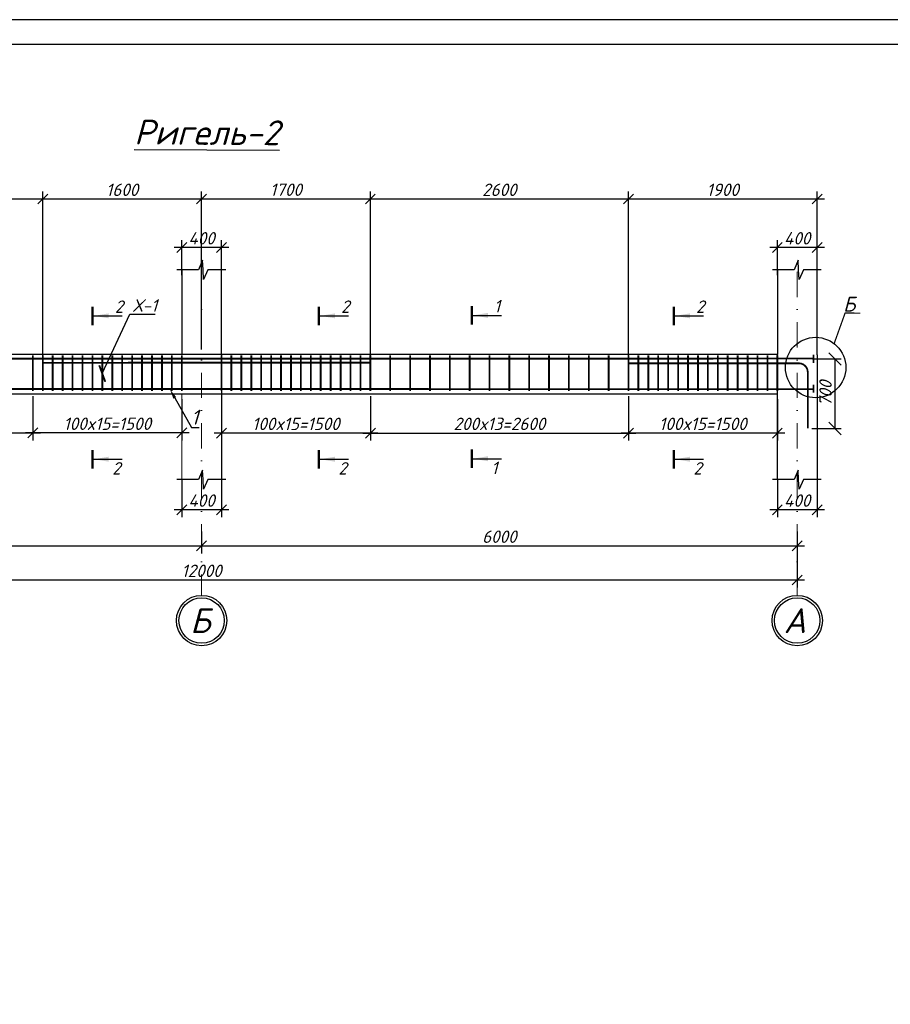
# Model space of a CAD drawing. Header units: millimetres. Extents: x -33345 to 4712671, y -3392 to 121473.
# Tile 578 of 656: x 2957329 to 2974870, y 66670 to 86501. Entities that reach past the tile are written whole.
import ezdxf
from ezdxf import colors
from ezdxf.entities.mleader import LeaderData, LeaderLine
from ezdxf.math import Vec2, Vec3

# ---------------------------------------------------------------- set-up
doc = ezdxf.new("R2010")
doc.units = ezdxf.units.MM
doc.linetypes.add('DASHDOTX2', pattern=[50.8, 25.4, -12.7, 0, -12.7])
doc.layers.add('0.25', color=7, linetype='Continuous', lineweight=25)
doc.layers.add('Лист', color=7, linetype='Continuous')
doc.styles.add('_text', font='isocpeui.ttf')
doc.styles.add('Arch-Dim', font='isocpeui.ttf', dxfattribs={"height": 200})
doc.styles.add('GOST 2.304', font='isocpeui.ttf')
doc.styles.get("Standard").update_dxf_attribs({"font": 'arial.ttf'})
doc.styles.add('ГОСТ 250', font='isocpeui.ttf', dxfattribs={"height": 250})
doc.styles.add('Тохир', font='isocpeui.ttf', dxfattribs={"oblique": 2, "height": 250})
doc.dimstyles.new('Islom 94', dxfattribs={"dimtxt": 250, "dimasz": 200, "dimexe": 150, "dimexo": 100, "dimgap": 60, "dimtad": 1, "dimdec": 0, "dimtxsty": '_text', "dimblk": 'OBLIQUE', "dimcen": 0, "dimdle": 150, "dimadec": 0, "dimazin": 0, "dimtfac": 1, "dimtdec": 0, "dimtmove": 0, "dimatfit": 3, "dimfxl": 1, "dimarcsym": 0})
doc.dimstyles.new('М 100', dxfattribs={"dimscale": 100, "dimtxt": 3, "dimasz": 2.5, "dimexe": 1.25, "dimexo": 0.625, "dimtad": 1, "dimdec": 0, "dimtxsty": 'Standard', "dimblk": 'OBLIQUE', "dimcen": 2.5, "dimadec": 0, "dimazin": 0, "dimtfac": 1, "dimtdec": 0, "dimtmove": 0, "dimatfit": 3, "dimfxl": 1, "dimtfill": 1, "dimarcsym": 0})

# ---------------------------------------------------------------- blocks, each defined once
blk = doc.blocks.new('*U328')
at = {"layer": '0.25', "color": 5, "linetype": 'Continuous', "lineweight": 25, "ltscale": 100}
blk.add_lwpolyline([(-59400, 0), (0, 0), (0, 42000), (-59400, 42000), (-59400, 0)], dxfattribs=at)
at = {"layer": '0.25', "color": 7, "linetype": 'Continuous', "lineweight": 30, "ltscale": 100}
blk.add_lwpolyline([(-57400, 500), (-500, 500), (-500, 41500), (-57400, 41500), (-57400, 500)], dxfattribs=at)
blk = doc.blocks.new('_Oblique')
at = {"color": 0, "linetype": 'ByBlock', "lineweight": -2}
blk.add_line((-0.5, -0.5), (0.5, 0.5), dxfattribs=at)
blk = doc.blocks.new('*D2168')
at = {"color": 0, "lineweight": -2, "ltscale": 10, "transparency": 16777216}
for p, q in [((2960994, 76190), (2960994, 75753)), ((2948994, 76067), (2948994, 75753)), ((2948844, 75903), (2961144, 75903))]:
    blk.add_line(p, q, dxfattribs=at)
at = {"layer": 'Defpoints', "color": 0, "ltscale": 10, "transparency": 16777216}
for p in [(2948994, 76167), (2960994, 76290), (2960994, 75903)]:
    blk.add_point(p, dxfattribs=at)
at = {"color": 0, "lineweight": -2, "ltscale": 10, "transparency": 16777216, "xscale": 200, "yscale": 200, "zscale": 200, "rotation": 180}
blk.add_blockref('_Oblique', (2948994, 75903), dxfattribs=at)
at = {"color": 0, "lineweight": -2, "ltscale": 10, "transparency": 16777216, "xscale": 200, "yscale": 200, "zscale": 200}
blk.add_blockref('_Oblique', (2960994, 75903), dxfattribs=at)
at = {"color": 0, "lineweight": 25, "ltscale": 10, "transparency": 16777216, "insert": (2954994, 76088), "char_height": 250, "attachment_point": 5, "style": '_text'}
blk.add_mtext('6000', dxfattribs=at)
blk = doc.blocks.new('*D2171')
at = {"color": 0, "lineweight": -2, "ltscale": 10, "transparency": 16777216}
for p, q in [((2952395, 78922), (2952395, 78028)), ((2957595, 78922), (2957595, 78028)), ((2952245, 78178), (2957745, 78178))]:
    blk.add_line(p, q, dxfattribs=at)
at = {"layer": 'Defpoints', "color": 0, "ltscale": 10, "transparency": 16777216}
for p in [(2952395, 79022), (2957595, 79022), (2957595, 78178)]:
    blk.add_point(p, dxfattribs=at)
at = {"color": 0, "lineweight": -2, "ltscale": 10, "transparency": 16777216, "xscale": 200, "yscale": 200, "zscale": 200, "rotation": 180}
blk.add_blockref('_Oblique', (2952395, 78178), dxfattribs=at)
at = {"color": 0, "lineweight": -2, "ltscale": 10, "transparency": 16777216, "xscale": 200, "yscale": 200, "zscale": 200}
blk.add_blockref('_Oblique', (2957595, 78178), dxfattribs=at)
at = {"color": 0, "ltscale": 10, "transparency": 16777216, "insert": (2954995, 78363), "char_height": 250, "attachment_point": 5, "style": '_text'}
blk.add_mtext('200x13=2600', dxfattribs=at)
blk = doc.blocks.new('*D2174')
at = {"color": 0, "lineweight": -2, "ltscale": 10, "transparency": 16777216}
for p, q in [((2952395, 79791), (2952395, 83040)), ((2957795, 79693), (2957795, 83040)), ((2952245, 82890), (2957945, 82890))]:
    blk.add_line(p, q, dxfattribs=at)
at = {"layer": 'Defpoints', "color": 0, "ltscale": 10, "transparency": 16777216}
for p in [(2957795, 82890), (2952395, 79691), (2957795, 79593)]:
    blk.add_point(p, dxfattribs=at)
at = {"color": 0, "lineweight": -2, "ltscale": 10, "transparency": 16777216, "xscale": 200, "yscale": 200, "zscale": 200, "rotation": 180}
blk.add_blockref('_Oblique', (2952395, 82890), dxfattribs=at)
at = {"color": 0, "lineweight": -2, "ltscale": 10, "transparency": 16777216, "xscale": 200, "yscale": 200, "zscale": 200}
blk.add_blockref('_Oblique', (2957795, 82890), dxfattribs=at)
at = {"color": 0, "lineweight": 25, "ltscale": 10, "transparency": 16777216, "insert": (2955095, 83077), "char_height": 250, "attachment_point": 5, "style": '_text'}
blk.add_mtext('2700', dxfattribs=at)
blk = doc.blocks.new('_ArchTick')
at = {"color": 0, "linetype": 'ByBlock', "const_width": 0.15}
blk.add_lwpolyline([(-0.5, -0.5), (0.5, 0.5)], dxfattribs=at)
blk = doc.blocks.new('*D2176')
at = {"color": 0, "lineweight": -2, "ltscale": 10, "transparency": 16777216}
for p, q in [((2972594, 77236), (2972594, 76481)), ((2973394, 77236), (2973394, 76481)), ((2973544, 76631), (2972444, 76631))]:
    blk.add_line(p, q, dxfattribs=at)
at = {"layer": 'Defpoints', "color": 0, "ltscale": 10, "transparency": 16777216}
for p in [(2972594, 77336), (2973394, 77336), (2972594, 76631)]:
    blk.add_point(p, dxfattribs=at)
at = {"color": 0, "lineweight": -2, "ltscale": 10, "transparency": 16777216, "xscale": 200, "yscale": 200, "zscale": 200, "rotation": 180}
blk.add_blockref('_Oblique', (2972594, 76631), dxfattribs=at)
at = {"color": 0, "lineweight": -2, "ltscale": 10, "transparency": 16777216, "xscale": 200, "yscale": 200, "zscale": 200}
blk.add_blockref('_Oblique', (2973394, 76631), dxfattribs=at)
at = {"color": 0, "ltscale": 10, "transparency": 16777216, "insert": (2972994, 76816), "char_height": 250, "attachment_point": 5, "style": '_text'}
blk.add_mtext('400', dxfattribs=at)
blk = doc.blocks.new('*D2177')
at = {"color": 0, "lineweight": -2, "ltscale": 10, "transparency": 16777216}
for p, q in [((2973544, 81914), (2972444, 81914)), ((2972594, 81353), (2972594, 82064)), ((2973394, 81353), (2973394, 82064))]:
    blk.add_line(p, q, dxfattribs=at)
at = {"layer": 'Defpoints', "color": 0, "ltscale": 10, "transparency": 16777216}
for p in [(2972594, 81914), (2972594, 81253), (2973394, 81253)]:
    blk.add_point(p, dxfattribs=at)
at = {"color": 0, "lineweight": -2, "ltscale": 10, "transparency": 16777216, "xscale": 200, "yscale": 200, "zscale": 200, "rotation": 180}
blk.add_blockref('_Oblique', (2972594, 81914), dxfattribs=at)
at = {"color": 0, "lineweight": -2, "ltscale": 10, "transparency": 16777216, "xscale": 200, "yscale": 200, "zscale": 200}
blk.add_blockref('_Oblique', (2973394, 81914), dxfattribs=at)
at = {"color": 0, "ltscale": 10, "transparency": 16777216, "insert": (2972994, 82099), "char_height": 250, "attachment_point": 5, "style": '_text'}
blk.add_mtext('400', dxfattribs=at)
blk = doc.blocks.new('*D2178')
at = {"color": 0, "lineweight": -2, "ltscale": 100, "transparency": 16777216}
for p, q in [((2973304, 79668), (2973879, 79668)), ((2973754, 79668), (2973754, 78268)), ((2973289, 78268), (2973879, 78268))]:
    blk.add_line(p, q, dxfattribs=at)
at = {"layer": 'Defpoints', "color": 0, "ltscale": 100, "transparency": 16777216}
for p in [(2973241, 79668), (2973226, 78268), (2973754, 78268)]:
    blk.add_point(p, dxfattribs=at)
at = {"color": 0, "lineweight": -2, "ltscale": 100, "transparency": 16777216, "xscale": 250, "yscale": 250, "zscale": 250}
for p, rotation in [((2973754, 79668), 90), ((2973754, 78268), 270)]:
    blk.add_blockref('_Oblique', p, dxfattribs=dict(at, rotation=rotation))
at = {"color": 0, "ltscale": 100, "transparency": 16777216, "insert": (2973565, 78968), "char_height": 250, "attachment_point": 5, "rotation": 90, "style": 'Тохир', "bg_fill": 3, "box_fill_scale": 1.1, "bg_fill_color": 256, "bg_fill_true_color": 13158600, "bg_fill_transparency": 0}
blk.add_mtext('700', dxfattribs=at)
blk = doc.blocks.new('*D2179')
at = {"color": 0, "lineweight": -2, "ltscale": 10, "transparency": 16777216}
for p, q in [((2960594, 77236), (2960594, 76481)), ((2961394, 77236), (2961394, 76481)), ((2961544, 76631), (2960444, 76631))]:
    blk.add_line(p, q, dxfattribs=at)
at = {"layer": 'Defpoints', "color": 0, "ltscale": 10, "transparency": 16777216}
for p in [(2960594, 77336), (2961394, 77336), (2960594, 76631)]:
    blk.add_point(p, dxfattribs=at)
at = {"color": 0, "lineweight": -2, "ltscale": 10, "transparency": 16777216, "xscale": 200, "yscale": 200, "zscale": 200, "rotation": 180}
blk.add_blockref('_Oblique', (2960594, 76631), dxfattribs=at)
at = {"color": 0, "lineweight": -2, "ltscale": 10, "transparency": 16777216, "xscale": 200, "yscale": 200, "zscale": 200}
blk.add_blockref('_Oblique', (2961394, 76631), dxfattribs=at)
at = {"color": 0, "ltscale": 10, "transparency": 16777216, "insert": (2960994, 76816), "char_height": 250, "attachment_point": 5, "style": '_text'}
blk.add_mtext('400', dxfattribs=at)
blk = doc.blocks.new('*D2180')
at = {"color": 0, "lineweight": -2, "ltscale": 10, "transparency": 16777216}
for p, q in [((2961544, 81914), (2960444, 81914)), ((2960594, 81353), (2960594, 82064)), ((2961394, 81353), (2961394, 82064))]:
    blk.add_line(p, q, dxfattribs=at)
at = {"layer": 'Defpoints', "color": 0, "ltscale": 10, "transparency": 16777216}
for p in [(2960594, 81914), (2960594, 81253), (2961394, 81253)]:
    blk.add_point(p, dxfattribs=at)
at = {"color": 0, "lineweight": -2, "ltscale": 10, "transparency": 16777216, "xscale": 200, "yscale": 200, "zscale": 200, "rotation": 180}
blk.add_blockref('_Oblique', (2960594, 81914), dxfattribs=at)
at = {"color": 0, "lineweight": -2, "ltscale": 10, "transparency": 16777216, "xscale": 200, "yscale": 200, "zscale": 200}
blk.add_blockref('_Oblique', (2961394, 81914), dxfattribs=at)
at = {"color": 0, "ltscale": 10, "transparency": 16777216, "insert": (2960994, 82099), "char_height": 250, "attachment_point": 5, "style": '_text'}
blk.add_mtext('400', dxfattribs=at)
blk = doc.blocks.new('*D2181')
at = {"color": 0, "lineweight": -2, "ltscale": 10, "transparency": 16777216}
for p, q in [((2960994, 76190), (2960994, 75753)), ((2972994, 76190), (2972994, 75753)), ((2960844, 75903), (2973144, 75903))]:
    blk.add_line(p, q, dxfattribs=at)
at = {"layer": 'Defpoints', "color": 0, "ltscale": 10, "transparency": 16777216}
for p in [(2960994, 76290), (2972994, 76290), (2972994, 75903)]:
    blk.add_point(p, dxfattribs=at)
at = {"color": 0, "lineweight": -2, "ltscale": 10, "transparency": 16777216, "xscale": 200, "yscale": 200, "zscale": 200, "rotation": 180}
blk.add_blockref('_Oblique', (2960994, 75903), dxfattribs=at)
at = {"color": 0, "lineweight": -2, "ltscale": 10, "transparency": 16777216, "xscale": 200, "yscale": 200, "zscale": 200}
blk.add_blockref('_Oblique', (2972994, 75903), dxfattribs=at)
at = {"color": 0, "lineweight": 25, "ltscale": 10, "transparency": 16777216, "insert": (2966994, 76088), "char_height": 250, "attachment_point": 5, "style": '_text'}
blk.add_mtext('6000', dxfattribs=at)
blk = doc.blocks.new('*D2120')
at = {"color": 0, "lineweight": -2, "ltscale": 10, "transparency": 16777216}
for p, q in [((2969595, 79680), (2969595, 83040)), ((2973394, 79768), (2973394, 83040)), ((2969445, 82890), (2973544, 82890))]:
    blk.add_line(p, q, dxfattribs=at)
at = {"layer": 'Defpoints', "color": 0, "ltscale": 10, "transparency": 16777216}
for p in [(2973394, 82890), (2969595, 79580), (2973394, 79668)]:
    blk.add_point(p, dxfattribs=at)
at = {"color": 0, "lineweight": -2, "ltscale": 10, "transparency": 16777216, "xscale": 200, "yscale": 200, "zscale": 200, "rotation": 180}
blk.add_blockref('_Oblique', (2969595, 82890), dxfattribs=at)
at = {"color": 0, "lineweight": -2, "ltscale": 10, "transparency": 16777216, "xscale": 200, "yscale": 200, "zscale": 200}
blk.add_blockref('_Oblique', (2973394, 82890), dxfattribs=at)
at = {"color": 0, "lineweight": 25, "ltscale": 10, "transparency": 16777216, "insert": (2971494, 83075), "char_height": 250, "attachment_point": 5, "style": '_text'}
blk.add_mtext('1900', dxfattribs=at)
blk = doc.blocks.new('*D2121')
at = {"color": 0, "lineweight": -2, "ltscale": 10, "transparency": 16777216}
for p, q in [((2957595, 78922), (2957595, 78028)), ((2960594, 78857), (2960594, 78028)), ((2960744, 78178), (2957445, 78178))]:
    blk.add_line(p, q, dxfattribs=at)
at = {"layer": 'Defpoints', "color": 0, "ltscale": 10, "transparency": 16777216}
for p in [(2957595, 79022), (2960594, 78957), (2957595, 78178)]:
    blk.add_point(p, dxfattribs=at)
at = {"color": 0, "lineweight": -2, "ltscale": 10, "transparency": 16777216, "xscale": 200, "yscale": 200, "zscale": 200, "rotation": 180}
blk.add_blockref('_Oblique', (2957595, 78178), dxfattribs=at)
at = {"color": 0, "lineweight": -2, "ltscale": 10, "transparency": 16777216, "xscale": 200, "yscale": 200, "zscale": 200}
blk.add_blockref('_Oblique', (2960594, 78178), dxfattribs=at)
at = {"color": 0, "ltscale": 10, "transparency": 16777216, "insert": (2959094, 78363), "char_height": 250, "attachment_point": 5, "style": '_text'}
blk.add_mtext('100x15=1500', dxfattribs=at)
blk = doc.blocks.new('*D2122')
at = {"color": 0, "lineweight": -2, "ltscale": 10, "transparency": 16777216}
for p, q in [((2964395, 78920), (2964395, 78026)), ((2969595, 78920), (2969595, 78026)), ((2964245, 78176), (2969745, 78176))]:
    blk.add_line(p, q, dxfattribs=at)
at = {"layer": 'Defpoints', "color": 0, "ltscale": 10, "transparency": 16777216}
for p in [(2964395, 79020), (2969595, 79020), (2969595, 78176)]:
    blk.add_point(p, dxfattribs=at)
at = {"color": 0, "lineweight": -2, "ltscale": 10, "transparency": 16777216, "xscale": 200, "yscale": 200, "zscale": 200, "rotation": 180}
blk.add_blockref('_Oblique', (2964395, 78176), dxfattribs=at)
at = {"color": 0, "lineweight": -2, "ltscale": 10, "transparency": 16777216, "xscale": 200, "yscale": 200, "zscale": 200}
blk.add_blockref('_Oblique', (2969595, 78176), dxfattribs=at)
at = {"color": 0, "ltscale": 10, "transparency": 16777216, "insert": (2966995, 78361), "char_height": 250, "attachment_point": 5, "style": '_text'}
blk.add_mtext('200x13=2600', dxfattribs=at)
blk = doc.blocks.new('*D2123')
at = {"color": 0, "lineweight": -2, "ltscale": 10, "transparency": 16777216}
for p, q in [((2964395, 78920), (2964395, 78026)), ((2961394, 78683), (2961394, 78026)), ((2964545, 78176), (2961244, 78176))]:
    blk.add_line(p, q, dxfattribs=at)
at = {"layer": 'Defpoints', "color": 0, "ltscale": 10, "transparency": 16777216}
for p in [(2964395, 79020), (2961394, 78783), (2961394, 78176)]:
    blk.add_point(p, dxfattribs=at)
at = {"color": 0, "lineweight": -2, "ltscale": 10, "transparency": 16777216, "xscale": 200, "yscale": 200, "zscale": 200, "rotation": 180}
blk.add_blockref('_Oblique', (2961394, 78176), dxfattribs=at)
at = {"color": 0, "lineweight": -2, "ltscale": 10, "transparency": 16777216, "xscale": 200, "yscale": 200, "zscale": 200}
blk.add_blockref('_Oblique', (2964395, 78176), dxfattribs=at)
at = {"color": 0, "ltscale": 10, "transparency": 16777216, "insert": (2962894, 78361), "char_height": 250, "attachment_point": 5, "style": '_text'}
blk.add_mtext('100x15=1500', dxfattribs=at)
blk = doc.blocks.new('*D2124')
at = {"color": 0, "lineweight": -2, "ltscale": 10, "transparency": 16777216}
for p, q in [((2969595, 78920), (2969595, 78026)), ((2972594, 78855), (2972594, 78026)), ((2972744, 78176), (2969445, 78176))]:
    blk.add_line(p, q, dxfattribs=at)
at = {"layer": 'Defpoints', "color": 0, "ltscale": 10, "transparency": 16777216}
for p in [(2969595, 79020), (2972594, 78955), (2969595, 78176)]:
    blk.add_point(p, dxfattribs=at)
at = {"color": 0, "lineweight": -2, "ltscale": 10, "transparency": 16777216, "xscale": 200, "yscale": 200, "zscale": 200, "rotation": 180}
blk.add_blockref('_Oblique', (2969595, 78176), dxfattribs=at)
at = {"color": 0, "lineweight": -2, "ltscale": 10, "transparency": 16777216, "xscale": 200, "yscale": 200, "zscale": 200}
blk.add_blockref('_Oblique', (2972594, 78176), dxfattribs=at)
at = {"color": 0, "ltscale": 10, "transparency": 16777216, "insert": (2971094, 78361), "char_height": 250, "attachment_point": 5, "style": '_text'}
blk.add_mtext('100x15=1500', dxfattribs=at)
blk = doc.blocks.new('*D3254')
at = {"color": 0, "lineweight": -2, "ltscale": 10, "transparency": 16777216}
for p, q in [((2957795, 79693), (2957795, 83040)), ((2960994, 79857), (2960994, 83040)), ((2957645, 82890), (2961144, 82890))]:
    blk.add_line(p, q, dxfattribs=at)
at = {"layer": 'Defpoints', "color": 0, "ltscale": 10, "transparency": 16777216}
for p in [(2960994, 82890), (2960994, 79757, 1359242), (2957795, 79593, 1359242)]:
    blk.add_point(p, dxfattribs=at)
at = {"color": 0, "lineweight": -2, "ltscale": 10, "transparency": 16777216, "xscale": 200, "yscale": 200, "zscale": 200, "rotation": 180}
blk.add_blockref('_Oblique', (2957795, 82890), dxfattribs=at)
at = {"color": 0, "lineweight": -2, "ltscale": 10, "transparency": 16777216, "xscale": 200, "yscale": 200, "zscale": 200}
blk.add_blockref('_Oblique', (2960994, 82890), dxfattribs=at)
at = {"color": 0, "lineweight": 25, "ltscale": 10, "transparency": 16777216, "insert": (2959394, 83075), "char_height": 250, "attachment_point": 5, "style": '_text'}
blk.add_mtext('1600', dxfattribs=at)
blk = doc.blocks.new('*D3255')
at = {"color": 0, "lineweight": -2, "transparency": 16777216}
for p, q in [((2960994, 79857), (2960994, 83040)), ((2964394, 79695), (2964394, 83040)), ((2960844, 82890), (2964544, 82890))]:
    blk.add_line(p, q, dxfattribs=at)
at = {"layer": 'Defpoints', "color": 0, "transparency": 16777216}
for p in [(2964394, 82890), (2960994, 79757, 1359242), (2964394, 79595, 1359242)]:
    blk.add_point(p, dxfattribs=at)
at = {"color": 0, "lineweight": -2, "transparency": 16777216, "xscale": 200, "yscale": 200, "zscale": 200, "rotation": 180}
blk.add_blockref('_Oblique', (2960994, 82890), dxfattribs=at)
at = {"color": 0, "lineweight": -2, "transparency": 16777216, "xscale": 200, "yscale": 200, "zscale": 200}
blk.add_blockref('_Oblique', (2964394, 82890), dxfattribs=at)
at = {"color": 0, "lineweight": 0, "transparency": 16777216, "insert": (2962694, 83077), "char_height": 250, "attachment_point": 5, "style": '_text'}
blk.add_mtext('1700', dxfattribs=at)
blk = doc.blocks.new('*D3256')
at = {"color": 0, "lineweight": -2, "transparency": 16777216}
for p, q in [((2964394, 79695), (2964394, 83040)), ((2969595, 79680), (2969595, 83040)), ((2964244, 82890), (2969745, 82890))]:
    blk.add_line(p, q, dxfattribs=at)
at = {"layer": 'Defpoints', "color": 0, "transparency": 16777216}
for p in [(2969595, 82890), (2964394, 79595, 1359242), (2969595, 79580, 1359242)]:
    blk.add_point(p, dxfattribs=at)
at = {"color": 0, "lineweight": -2, "transparency": 16777216, "xscale": 200, "yscale": 200, "zscale": 200, "rotation": 180}
blk.add_blockref('_Oblique', (2964394, 82890), dxfattribs=at)
at = {"color": 0, "lineweight": -2, "transparency": 16777216, "xscale": 200, "yscale": 200, "zscale": 200}
blk.add_blockref('_Oblique', (2969595, 82890), dxfattribs=at)
at = {"color": 0, "lineweight": 0, "transparency": 16777216, "insert": (2966994, 83075), "char_height": 250, "attachment_point": 5, "style": '_text'}
blk.add_mtext('2600', dxfattribs=at)
blk = doc.blocks.new('*D3257')
at = {"color": 0, "lineweight": -2, "ltscale": 10, "transparency": 16777216}
for p, q in [((2948994, 76190), (2948994, 75066)), ((2972994, 76190), (2972994, 75066)), ((2973144, 75216), (2948844, 75216))]:
    blk.add_line(p, q, dxfattribs=at)
at = {"layer": 'Defpoints', "color": 0, "ltscale": 10, "transparency": 16777216}
for p in [(2948994, 76290, 1359242), (2972994, 76290, 1359242), (2948994, 75216)]:
    blk.add_point(p, dxfattribs=at)
at = {"color": 0, "lineweight": -2, "ltscale": 10, "transparency": 16777216, "xscale": 200, "yscale": 200, "zscale": 200, "rotation": 180}
blk.add_blockref('_Oblique', (2948994, 75216), dxfattribs=at)
at = {"color": 0, "lineweight": -2, "ltscale": 10, "transparency": 16777216, "xscale": 200, "yscale": 200, "zscale": 200}
blk.add_blockref('_Oblique', (2972994, 75216), dxfattribs=at)
at = {"color": 0, "lineweight": 25, "ltscale": 10, "transparency": 16777216, "insert": (2960994, 75401), "char_height": 250, "attachment_point": 5, "style": '_text'}
blk.add_mtext('12000', dxfattribs=at)

msp = doc.modelspace()

# ---------------------------------------------------------------- linework, layer by layer
at = {"color": 177, "ltscale": 10, "true_color": 0x293189}
for p, q in [((2960594.237, 81464.085, 1359241.5), (2960594.237, 79754.792, 1359241.5)), ((2972594.237, 81464.085, 1359241.5), (2972594.237, 79754.792, 1359241.5))]:
    msp.add_line(p, q, dxfattribs=at)
at = {"color": 1, "linetype": 'DASHDOTX2', "lineweight": 5, "ltscale": 20}
for p, q in [((2960994.392, 81423.974, 1359241.5), (2960994.392, 74906.922, 1359241.5)), ((2972994.392, 81423.974, 1359241.5), (2972994.392, 74906.922, 1359241.5))]:
    msp.add_line(p, q, dxfattribs=at)
at = {"color": 177, "lineweight": 25, "ltscale": 10, "true_color": 0x293189}
for p, q in [((2961394.237, 79752.099, 1359241.5), (2961394.237, 81464.085, 1359241.5)), ((2973394.237, 79752.099, 1359241.5), (2973394.237, 81464.085, 1359241.5)), ((2961394.237, 79752.099, 1359241.5), (2961394.237, 77238.286, 1359241.5)), ((2973394.237, 79752.099, 1359241.5), (2973394.237, 77238.286, 1359241.5))]:
    msp.add_line(p, q, dxfattribs=at)
at = {"color": 116, "true_color": 0x136734}
for p, q in [((2958823.634, 80536.145, 1359241.5), (2959395.342, 80536.145, 1359241.5)), ((2963381.633, 80536.145, 1359241.5), (2963953.341, 80536.145, 1359241.5)), ((2966462.693, 80546.056, 1359241.5), (2967034.401, 80546.056, 1359241.5)), ((2970534.126, 80536.145, 1359241.5), (2971105.834, 80536.145, 1359241.5)), ((2958823.634, 77648.932, 1359241.5), (2959395.342, 77648.932, 1359241.5)), ((2963381.633, 77648.932, 1359241.5), (2963953.341, 77648.932, 1359241.5)), ((2966462.693, 77658.843, 1359241.5), (2967034.401, 77658.843, 1359241.5)), ((2970534.126, 77648.932, 1359241.5), (2971105.834, 77648.932, 1359241.5))]:
    msp.add_line(p, q, dxfattribs=at)
at = {"lineweight": 0}
for p, q in [((2960594.237, 77238.286, 1359241.5), (2960593.891, 78957.591, 1359241.5)), ((2972594.237, 77218.633, 1359241.5), (2972594.237, 79063.591, 1359241.5))]:
    msp.add_line(p, q, dxfattribs=at)
at = {"color": 7, "elevation": 1359241.5}
for points in [[(2961480.24, 81464.085), (2961122.834, 81464.085), (2961031.583, 81269.905), (2961022.8, 81462.972), (2961015.068, 81654.712), (2960933.305, 81464.085), (2960494.991, 81464.085)], [(2973480.24, 81464.085), (2973122.834, 81464.085), (2973031.583, 81269.905), (2973022.8, 81462.972), (2973015.068, 81654.712), (2972933.305, 81464.085), (2972494.991, 81464.085)], [(2961480.24, 77238.286), (2961122.834, 77238.286), (2961031.583, 77044.106), (2961022.8, 77237.173), (2961015.068, 77428.913), (2960933.305, 77238.286), (2960494.991, 77238.286)], [(2973480.24, 77238.286), (2973122.834, 77238.286), (2973031.583, 77044.106), (2973022.8, 77237.173), (2973015.068, 77428.913), (2972933.305, 77238.286), (2972494.991, 77238.286)]]:
    msp.add_lwpolyline(points, dxfattribs=at)
at = {"color": 116, "linetype": 'Continuous', "lineweight": 50, "ltscale": 100, "true_color": 0x136734, "elevation": 1359241.5}
for points in [[(2958798.634, 80351.421), (2958798.634, 80720.869)], [(2963356.633, 80351.421), (2963356.633, 80720.869)], [(2966437.693, 80361.332), (2966437.693, 80730.78)], [(2970509.126, 80351.421), (2970509.126, 80720.869)], [(2958798.634, 77464.208), (2958798.634, 77833.656)], [(2963356.633, 77464.208), (2963356.633, 77833.656)], [(2966437.693, 77474.119), (2966437.693, 77843.567)], [(2970509.126, 77464.208), (2970509.126, 77833.656)]]:
    msp.add_lwpolyline(points, dxfattribs=at)
at = {"color": 18, "true_color": 0x000000, "const_width": 25, "elevation": 1359241.5}
msp.add_lwpolyline([(2973738.053, 79976.621), (2973958.935, 80591.981), (2974263.746, 80590.965)], dxfattribs=at)
at = {"color": 177, "lineweight": 25, "ltscale": 10, "true_color": 0x293189, "elevation": 1359241.5}
for points in [[(2972594.237, 78038.286), (2972594.237, 79758.398), (2949394.237, 79755.706), (2949394.237, 78038.286)], [(2972594.237, 77238.286), (2972594.237, 78958.398), (2949394.237, 78955.706), (2949394.237, 77238.286)]]:
    msp.add_lwpolyline(points, dxfattribs=at)
at = {"color": 32, "ltscale": 100, "true_color": 0xcd6928, "const_width": 36.895, "elevation": 1359241.5}
for points in [[(2957594.547, 79740.222), (2957594.547, 79021.568)], [(2957794.547, 79740.222), (2957794.547, 79021.568)], [(2957994.547, 79740.222), (2957994.547, 79021.568)], [(2958194.547, 79740.222), (2958194.547, 79021.568)], [(2958394.547, 79740.222), (2958394.547, 79021.568)], [(2958594.547, 79740.222), (2958594.547, 79021.568)], [(2958794.547, 79740.222), (2958794.547, 79021.568)], [(2958994.547, 79740.222), (2958994.547, 79021.568)], [(2959194.547, 79740.222), (2959194.547, 79021.568)], [(2959394.547, 79740.222), (2959394.547, 79021.568)], [(2959594.547, 79740.222), (2959594.547, 79021.568)], [(2959794.547, 79740.222), (2959794.547, 79021.568)], [(2959994.547, 79740.222), (2959994.547, 79021.568)], [(2960194.547, 79740.222), (2960194.547, 79021.568)], [(2960394.547, 79740.222), (2960394.547, 79021.568)], [(2960594.547, 79740.222), (2960594.547, 79021.568)], [(2961394.547, 79738.419), (2961394.547, 79019.765)], [(2961594.547, 79738.419), (2961594.547, 79019.765)], [(2961794.547, 79738.419), (2961794.547, 79019.765)], [(2961994.547, 79738.419), (2961994.547, 79019.765)], [(2962194.547, 79738.419), (2962194.547, 79019.765)], [(2962394.547, 79738.419), (2962394.547, 79019.765)], [(2962594.547, 79738.419), (2962594.547, 79019.765)], [(2962794.547, 79738.419), (2962794.547, 79019.765)], [(2962994.547, 79738.419), (2962994.547, 79019.765)], [(2963194.547, 79738.419), (2963194.547, 79019.765)], [(2963394.547, 79738.419), (2963394.547, 79019.765)], [(2963594.547, 79738.419), (2963594.547, 79019.765)], [(2963794.547, 79738.419), (2963794.547, 79019.765)], [(2963994.547, 79738.419), (2963994.547, 79019.765)], [(2964194.547, 79738.419), (2964194.547, 79019.765)], [(2964394.547, 79738.419), (2964394.547, 79019.765)], [(2964794.547, 79738.419), (2964794.547, 79019.765)], [(2965194.547, 79738.419), (2965194.547, 79019.765)], [(2965594.547, 79738.419), (2965594.547, 79019.765)], [(2965994.547, 79738.419), (2965994.547, 79019.765)], [(2966394.547, 79738.419), (2966394.547, 79019.765)], [(2966794.547, 79738.419), (2966794.547, 79019.765)], [(2967194.547, 79738.419), (2967194.547, 79019.765)], [(2967594.547, 79738.419), (2967594.547, 79019.765)], [(2967994.547, 79738.419), (2967994.547, 79019.765)], [(2968394.547, 79738.419), (2968394.547, 79019.765)], [(2968794.547, 79738.419), (2968794.547, 79019.765)], [(2969194.547, 79738.419), (2969194.547, 79019.765)], [(2969594.547, 79738.419), (2969594.547, 79019.765)], [(2969794.547, 79738.419), (2969794.547, 79019.765)], [(2969994.547, 79738.419), (2969994.547, 79019.765)], [(2970194.547, 79738.419), (2970194.547, 79019.765)], [(2970394.547, 79738.419), (2970394.547, 79019.765)], [(2970594.547, 79738.419), (2970594.547, 79019.765)], [(2970794.547, 79738.419), (2970794.547, 79019.765)], [(2970994.547, 79738.419), (2970994.547, 79019.765)], [(2971194.547, 79738.419), (2971194.547, 79019.765)], [(2971394.547, 79738.419), (2971394.547, 79019.765)], [(2971594.547, 79738.419), (2971594.547, 79019.765)], [(2971794.547, 79738.419), (2971794.547, 79019.765)], [(2971994.547, 79738.419), (2971994.547, 79019.765)], [(2972194.547, 79738.419), (2972194.547, 79019.765)], [(2972394.547, 79738.419), (2972394.547, 79019.765)], [(2972594.547, 79738.419), (2972594.547, 79019.765)]]:
    msp.add_lwpolyline(points, dxfattribs=at)
at = {"ltscale": 100, "const_width": 36.895, "elevation": 1359241.5}
for points in [[(2973323.023, 79753.969), (2973323.023, 79589.55)], [(2973323.023, 79676.056), (2948701.919, 79671.334)], [(2973323.131, 79152.712), (2973323.131, 78988.293)], [(2973323.131, 79058.96), (2948702.027, 79066.696)]]:
    msp.add_lwpolyline(points, dxfattribs=at)
at = {"color": 5, "ltscale": 100, "const_width": 36.895, "elevation": 1359241.5}
msp.add_lwpolyline([(2957794.237, 79590.759), (2964394.237, 79594.677)], dxfattribs=at)
at = {"color": 18, "ltscale": 15, "true_color": 0x000000}
for centre in [(2960994.392, 74399.408, 1359241.5), (2972994.392, 74399.408, 1359241.5)]:
    msp.add_circle(centre, 507.514, dxfattribs=at)
at = {"color": 1, "lineweight": 30, "ltscale": 15}
for centre in [(2960994.392, 74399.408, 1359241.5), (2972994.392, 74399.408, 1359241.5)]:
    msp.add_circle(centre, 457.514, dxfattribs=at)
at = {"color": 116, "true_color": 0x136734}
for points in [[(2958823.634, 80536.145, 1359241.5), (2959124.084, 80586.423, 1359241.5), (2959124.085, 80485.867, 1359241.5)], [(2963381.633, 80536.145, 1359241.5), (2963682.083, 80586.423, 1359241.5), (2963682.083, 80485.867, 1359241.5)], [(2966462.693, 80546.056, 1359241.5), (2966763.143, 80596.334, 1359241.5), (2966763.143, 80495.778, 1359241.5)], [(2970534.126, 80536.145, 1359241.5), (2970834.576, 80586.423, 1359241.5), (2970834.576, 80485.867, 1359241.5)], [(2958823.634, 77648.932, 1359241.5), (2959124.084, 77699.21, 1359241.5), (2959124.085, 77598.654, 1359241.5)], [(2963381.633, 77648.932, 1359241.5), (2963682.083, 77699.21, 1359241.5), (2963682.083, 77598.654, 1359241.5)], [(2966462.693, 77658.843, 1359241.5), (2966763.143, 77709.121, 1359241.5), (2966763.143, 77608.565, 1359241.5)], [(2970534.126, 77648.932, 1359241.5), (2970834.576, 77699.21, 1359241.5), (2970834.576, 77598.654, 1359241.5)]]:
    msp.add_solid(points, dxfattribs=at)

# ---------------------------------------------------------------- block references
at = {"layer": 'Лист', "ltscale": 100, "transparency": 33554687}
msp.add_blockref('*U328', (3001433.349, 44501.326, 1359241.5), dxfattribs=at)

# ---------------------------------------------------------------- texts
at = {"color": 18, "true_color": 0x000000, "style": 'Arch-Dim'}
msp.add_text('Б', height=300, dxfattribs=at).set_placement((2973920.452, 80622.775, 1359241.5))
at = {"color": 116, "true_color": 0x136734, "style": '_text'}
for s, p in [('2', (2959192.688, 77340.093, 1359241.5)), ('2', (2963750.686, 77340.093, 1359241.5)), ('1', (2966831.746, 77350.004, 1359241.5)), ('2', (2970903.179, 77340.093, 1359241.5))]:
    msp.add_text(s, height=250, dxfattribs=at).set_placement(p)
at = {"color": 177, "ltscale": 10, "true_color": 0x293189, "insert": (2961099.852, 84230.507, 1359241.5), "char_height": 500, "width": 5141.60615, "attachment_point": 5, "rotation": 359.7044053, "style": 'ГОСТ 250'}
msp.add_mtext('{\\LРигель-2}', dxfattribs=at)
at = {"color": 116, "true_color": 0x136734, "char_height": 250, "width": 186.33523, "attachment_point": 1, "style": '_text'}
for s, insert in [('2', (2959246.109, 80847.048, 1359241.5)), ('2', (2963804.107, 80847.048, 1359241.5)), ('1', (2966885.167, 80856.959, 1359241.5)), ('2', (2970956.6, 80847.048, 1359241.5))]:
    msp.add_mtext(s, dxfattribs=dict(at, insert=insert))
at = {"char_height": 500, "width": 333.15362, "attachment_point": 9, "style": 'GOST 2.304'}
for s, insert in [('Б', (2961171.937, 74146.73, 1832323.999)), ('А', (2973171.937, 74146.73, 1832323.999))]:
    msp.add_mtext(s, dxfattribs=dict(at, insert=insert))

# ---------------------------------------------------------------- dimensions: what is measured, and where the dimension line sits
at = {"color": 177, "lineweight": 25, "ltscale": 10, "true_color": 0x293189}
for base, p1, p2, picture, middle in [((2957794.547, 82890.21, 1359241.5), (2952394.547, 79691.185, 1359241.5), (2957794.547, 79593.029, 1359241.5), '*D2174', (2955094.547, 83076.819, 1359241.5)), ((2960994.392, 82890.21), (2957794.547, 79593.029, 1359241.5), (2960994.392, 79757.052, 1359241.5), '*D3254', (2959394.47, 83075.21)), ((2960994.392, 75903.267, 1359241.5), (2948994.392, 76166.629, 1359241.5), (2960994.392, 76290.175, 1359241.5), '*D2168', (2954994.392, 76088.267, 1359241.5)), ((2948994.392, 75216.357), (2972994.392, 76290.175, 1359241.5), (2948994.392, 76290.175, 1359241.5), '*D3257', (2960994.392, 75401.357)), ((2972994.392, 75903.267, 1359241.5), (2960994.392, 76290.175, 1359241.5), (2972994.392, 76290.175, 1359241.5), '*D2181', (2966994.392, 76088.267, 1359241.5))]:
    dim = msp.add_linear_dim(base=base, p1=p1, p2=p2, dimstyle='Islom 94', override={"dimlfac": 0.5, "dimtmove": 1}, dxfattribs=at)
    dim.commit()
    dim.dimension.update_dxf_attribs({"geometry": picture, "text_midpoint": middle})
at = {"color": 154, "lineweight": 0}
for base, p1, p2, picture, middle in [((2964394.237, 82890.21), (2960994.392, 79757.052, 1359241.5), (2964394.237, 79594.677, 1359241.5), '*D3255', (2962694.314, 83076.819)), ((2969594.547, 82890.21), (2964394.237, 79594.677, 1359241.5), (2969594.547, 79579.925, 1359241.5), '*D3256', (2966994.392, 83075.21))]:
    dim = msp.add_linear_dim(base=base, p1=p1, p2=p2, dimstyle='Islom 94', override={"dimlfac": 0.5, "dimtmove": 1}, dxfattribs=at)
    dim.commit()
    dim.dimension.update_dxf_attribs({"geometry": picture, "text_midpoint": middle})
at = {"color": 177, "ltscale": 10, "true_color": 0x293189}
for base, p1, p2, text, picture, middle in [((2960594.237, 81913.569, 1359241.5), (2961394.237, 81252.742, 1359241.5), (2960594.237, 81252.742, 1359241.5), '400', '*D2180', (2960994.237, 82098.569, 1359241.5)), ((2972594.237, 81913.569, 1359241.5), (2973394.237, 81252.742, 1359241.5), (2972594.237, 81252.742, 1359241.5), '400', '*D2177', (2972994.237, 82098.569, 1359241.5)), ((2957594.547, 78177.523, 1359241.5), (2952394.547, 79021.568, 1359241.5), (2957594.547, 79021.568, 1359241.5), '200x13=<>', '*D2171', (2954994.547, 78362.523, 1359241.5)), ((2957594.547, 78177.523, 1359241.5), (2960593.891, 78957.288, 1359241.5), (2957594.547, 79021.568, 1359241.5), '100x15=<>', '*D2121', (2959094.219, 78362.523, 1359241.5)), ((2961393.926, 78175.72, 1359241.5), (2964394.547, 79019.765, 1359241.5), (2961393.926, 78783.04, 1359241.5), '100x15=<>', '*D2123', (2962894.237, 78360.72, 1359241.5)), ((2969594.547, 78175.72, 1359241.5), (2964394.547, 79019.765, 1359241.5), (2969594.547, 79019.765, 1359241.5), '200x13=<>', '*D2122', (2966994.547, 78360.72, 1359241.5)), ((2969594.547, 78175.72, 1359241.5), (2972593.891, 78955.484, 1359241.5), (2969594.547, 79019.765, 1359241.5), '100x15=<>', '*D2124', (2971094.219, 78360.72, 1359241.5)), ((2960594.237, 76631.207, 1359241.5), (2961394.237, 77335.558, 1359241.5), (2960594.237, 77335.558, 1359241.5), '400', '*D2179', (2960994.237, 76816.207, 1359241.5)), ((2972594.237, 76631.207, 1359241.5), (2973394.237, 77335.558, 1359241.5), (2972594.237, 77335.558, 1359241.5), '400', '*D2176', (2972994.237, 76816.207, 1359241.5))]:
    dim = msp.add_linear_dim(base=base, p1=p1, p2=p2, text=text, dimstyle='Islom 94', override={"dimlfac": 0.5}, dxfattribs=at)
    dim.commit()
    dim.dimension.update_dxf_attribs({"geometry": picture, "text_midpoint": middle})

# ---------------------------------------------------------------- leaders
at = {"lineweight": 25}
ml = msp.add_multileader_mtext('Standard', dxfattribs=at)
ml.set_content('Х-1', color=256, style='Тохир')
ml.set_leader_properties()
ml.set_arrow_properties(name='ARCHTICK')
ml.build(insert=Vec2(0, 0))
ml.multileader.update_dxf_attribs({"text_left_attachment_type": 6, "text_right_attachment_type": 6, "dogleg_length": 0.36, "arrow_head_size": 250})
ctx = ml.context
ctx.base_point, ctx.char_height, ctx.arrow_head_size, ctx.plane_origin = Vec3(2959547.773, 80569.161, 1359241.5), 250, 250, Vec3(2947789.3, 76395.388, 1359241.5)
ctx.left_attachment, ctx.right_attachment, ctx.text_align_type = 6, 6, 1
notes = []
notes.append((ctx, [(1, (1, 1, 0), (2959547.413, 80569.161, 1359241.5), (1, 0), 0.36, [(0, [(2958992.598, 79374.072, 1359241.5)], 0, [])])]))
ctx.mtext.insert, ctx.mtext.alignment, ctx.mtext.flow_direction = Vec3(2959852.821, 80869.161, 1359241.5), 2, 5
at = {"color": 226, "lineweight": 25, "true_color": 0x691c66}
ml = msp.add_multileader_mtext('Standard', dxfattribs=at)
ml.set_content('1', color=(105, 28, 102), style='Тохир')
ml.set_leader_properties()
ml.build(insert=Vec2(0, 0))
ml.multileader.update_dxf_attribs({"text_left_attachment_type": 6, "text_right_attachment_type": 6, "dogleg_length": 0.36, "arrow_head_size": 200})
ctx = ml.context
ctx.base_point, ctx.char_height, ctx.arrow_head_size, ctx.plane_origin = Vec3(2960789.771, 78285.163, 1359241.5), 300, 200, Vec3(2948058.713, 73804.9, 1359241.5)
ctx.left_attachment, ctx.right_attachment, ctx.text_align_type = 6, 6, 1
notes.append((ctx, [(1, (1, 1, 0), (2960789.411, 78285.163, 1359241.5), (1, 0), 0.36, [(0, [(2960355.572, 79057.364, 1359241.5)], 0, [])])]))
ctx.mtext.insert, ctx.mtext.width, ctx.mtext.alignment, ctx.mtext.flow_direction = Vec3(2960851.441, 78645.163, 1359241.5), 148.95385, 2, 5
for ctx, leaders in notes:
    for number, flags, end, landing, length, lines in leaders:
        leader = LeaderData()
        leader.index, (leader.has_last_leader_line, leader.has_dogleg_vector, leader.attachment_direction) = number, flags
        leader.last_leader_point, leader.dogleg_vector, leader.dogleg_length = Vec3(end), Vec3(landing), length
        for number, points, colour, breaks in lines:
            line = LeaderLine()
            line.index, line.vertices, line.color, line.breaks = number, Vec3.list(points), colors.encode_raw_color(colour), breaks
            leader.lines.append(line)
        ctx.leaders.append(leader)

# ---------------------------------------------------------------- next in the draw order: dimensions: what is measured, and where the dimension line sits
at = {"color": 177, "ltscale": 100, "true_color": 0x293189}
dim = msp.add_linear_dim(base=(2973754.45, 78268.026, 1359241.5), p1=(2973241.057, 79667.792, 1359241.5), p2=(2973226.215, 78268.026, 1359241.5), angle=90, dimstyle='М 100', override={"dimlfac": 0.5, "dimtxsty": 'Тохир', "dimfxl": 100, "dimarcsym": 1}, dxfattribs=at)
dim.commit()
dim.dimension.update_dxf_attribs({"geometry": '*D2178', "text_midpoint": (2973565.34, 78967.909, 1359241.5)})

# ---------------------------------------------------------------- next in the draw order: linework, layer by layer
at = {"color": 5, "ltscale": 100, "const_width": 35, "elevation": 1359241.5}
msp.add_lwpolyline([(2973206.399, 78268.026), (2973206.399, 79401.595, 0.432221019), (2973016.829, 79579.925), (2969594.547, 79579.925)], format="xyb", dxfattribs=at)
at = {"color": 18, "true_color": 0x000000}
msp.add_circle((2973365.038, 79494.843, 1359241.5), 608.883, dxfattribs=at)

# ---------------------------------------------------------------- next in the draw order: dimensions: what is measured, and where the dimension line sits
at = {"color": 177, "lineweight": 25, "ltscale": 10, "true_color": 0x293189}
dim = msp.add_linear_dim(base=(2973394.237, 82890.21, 1359241.5), p1=(2969594.547, 79579.925, 1359241.5), p2=(2973394.237, 79667.792, 1359241.5), dimstyle='Islom 94', override={"dimlfac": 0.5, "dimtmove": 1}, dxfattribs=at)
dim.commit()
dim.dimension.update_dxf_attribs({"geometry": '*D2120', "text_midpoint": (2971494.392, 83075.21, 1359241.5)})

doc.saveas('drawing.dxf')
